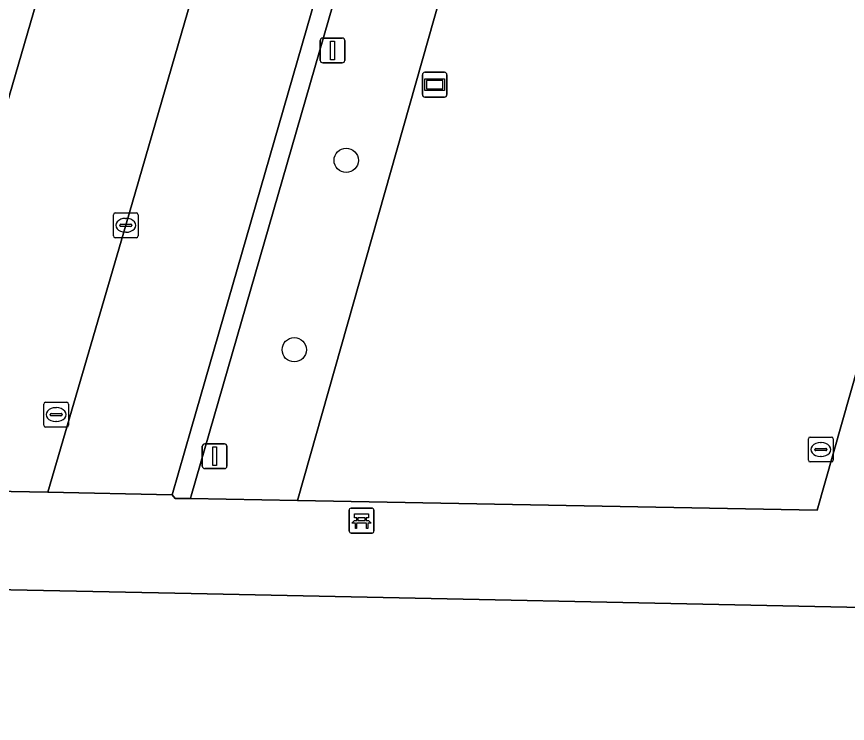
# Model space of a CAD drawing. Extents: x 159817 to 160765, y 380688 to 381638.
# Drawn here: x 160492.97 to 160526.44, y 381313.83 to 381342.31 of the extents above; entities that cross this region are included whole.
import ezdxf

# ---------------------------------------------------------------- set-up
doc = ezdxf.new("R2010")
doc.units = 0
for name, color, linetype in [('IMGEO_Bank', 7, 'Continuous'), ('IMGEO_Boom', 7, 'Continuous'), ('IMGEO_Brandkraan', 7, 'Continuous'), ('IMGEO_Groenvoorziening', 7, 'Continuous'), ('IMGEO_Informatiebord', 7, 'Continuous'), ('IMGEO_Kolk', 7, 'Continuous'), ('IMGEO_Lichtmast', 7, 'Continuous'), ('IMGEO_Pand', 7, 'Continuous'), ('IMGEO_Parkeervlak_open', 7, 'Continuous'), ('IMGEO_Rijbaan_lokaal_open', 7, 'Continuous'), ('IMGEO_Rioolput', 7, 'Continuous'), ('IMGEO_Voetpad_open', 7, 'Continuous')]:
    doc.layers.add(name, color=color, linetype=linetype)

msp = doc.modelspace()

# ---------------------------------------------------------------- linework, layer by layer
at = {"layer": 'IMGEO_Bank'}
for p, q in [((160506.442, 381322.502), (160507.283, 381322.502)), ((160507.283, 381322.502), (160506.442, 381322.502)), ((160506.367, 381321.577), (160506.367, 381322.418)), ((160506.367, 381322.418), (160506.367, 381321.577)), ((160507.367, 381322.427), (160507.367, 381321.586)), ((160507.367, 381321.586), (160507.367, 381322.427)), ((160507.064, 381321.9), (160506.671, 381321.9)), ((160506.676, 381322.008), (160506.676, 381322.114)), ((160506.72, 381322.114), (160506.72, 381322.008)), ((160507.008, 381322.12), (160506.726, 381322.12)), ((160506.726, 381322.002), (160507.008, 381322.002)), ((160507.014, 381322.008), (160507.014, 381322.114)), ((160507.058, 381322.114), (160507.058, 381322.008)), ((160507.292, 381321.502), (160506.451, 381321.502)), ((160506.451, 381321.502), (160507.292, 381321.502))]:
    msp.add_line(p, q, dxfattribs=at)
for points in [[(160506.67, 381322.12), (160506.584, 381322.12), (160506.584, 381322.281), (160507.147, 381322.281), (160507.147, 381322.12), (160507.064, 381322.12)], [(160506.614, 381321.9), (160506.472, 381321.9), (160506.584, 381322.002), (160506.67, 381322.002)], [(160506.664, 381321.893), (160506.664, 381321.686), (160506.621, 381321.686), (160506.621, 381321.893)], [(160507.064, 381322.002), (160507.147, 381322.002), (160507.259, 381321.9), (160507.12, 381321.9)], [(160507.114, 381321.893), (160507.114, 381321.686), (160507.07, 381321.686), (160507.07, 381321.893)]]:
    msp.add_lwpolyline(points, dxfattribs=at)
for centre, radius, start, end in [((160506.445, 381322.424), 0.0779, 92.4484, 184.2845), ((160506.445, 381322.424), 0.0779, 92.4484, 184.2845), ((160507.289, 381322.424), 0.0779, 2.4484, 94.2845), ((160507.289, 381322.424), 0.0779, 2.4484, 94.2845), ((160506.614, 381321.893), 0.00671, 2.8957, 87.1043), ((160506.671, 381321.893), 0.00671, 92.8957, 177.1043), ((160506.669, 381322.113), 0.00671, 2.8957, 87.1043), ((160506.669, 381322.009), 0.00671, 272.8957, 357.1043), ((160506.726, 381322.113), 0.00671, 92.8957, 177.1043), ((160506.726, 381322.009), 0.00671, 182.8957, 267.1043), ((160507.008, 381322.113), 0.00671, 2.8957, 87.1043), ((160507.008, 381322.009), 0.00671, 272.8957, 357.1043), ((160507.065, 381322.113), 0.00671, 92.8957, 177.1043), ((160507.065, 381322.009), 0.00671, 182.8957, 267.1043), ((160507.063, 381321.893), 0.00671, 2.8957, 87.1043), ((160507.12, 381321.893), 0.00671, 92.8957, 177.1043), ((160506.445, 381321.58), 0.0779, 182.4484, 274.2845), ((160506.445, 381321.58), 0.0779, 182.4484, 274.2845), ((160507.289, 381321.58), 0.0779, 272.4484, 4.2845), ((160507.289, 381321.58), 0.0779, 272.4484, 4.2845)]:
    msp.add_arc(centre, radius, start, end, dxfattribs=at)
at = {"layer": 'IMGEO_Boom'}
for centre in [(160506.248, 381336.517), (160504.153, 381328.887)]:
    msp.add_circle(centre, 0.489, dxfattribs=at)
at = {"layer": 'IMGEO_Brandkraan'}
for p, q in [((160524.873, 381324.441), (160524.873, 381325.293)), ((160524.948, 381325.367), (160525.8, 381325.367)), ((160525.874, 381325.293), (160525.874, 381324.441)), ((160525.132, 381324.861), (160525.132, 381324.873)), ((160525.57, 381324.824), (160525.172, 381324.824)), ((160525.175, 381324.91), (160525.573, 381324.91)), ((160525.361, 381325.147), (160525.386, 381325.147)), ((160525.616, 381324.873), (160525.616, 381324.861)), ((160525.384, 381324.587), (160525.359, 381324.587)), ((160525.8, 381324.367), (160524.948, 381324.367))]:
    msp.add_line(p, q, dxfattribs=at)
for points in [[(160524.873, 381324.441), (160524.873, 381325.293)], [(160524.948, 381325.367), (160525.8, 381325.367)], [(160525.874, 381325.293), (160525.874, 381324.441)], [(160525.8, 381324.367), (160524.948, 381324.367)]]:
    msp.add_lwpolyline(points, dxfattribs=at)
for centre, radius, start, end in [((160524.95, 381325.291), 0.0765, 91.552, 178.448), ((160524.95, 381325.291), 0.0765, 91.552, 178.448), ((160525.798, 381325.291), 0.0765, 1.552, 88.448), ((160525.798, 381325.291), 0.0765, 1.552, 88.448), ((160525.172, 381324.87), 0.0403, 85.8775, 175.7526), ((160525.169, 381324.86), 0.0366, 178.938, 274.7102), ((160525.573, 381324.867), 0.043, 264.8664, 352.4533), ((160525.577, 381324.872), 0.0386, 1.7309, 96.639), ((160524.95, 381324.443), 0.0765, 181.552, 268.448), ((160524.95, 381324.443), 0.0765, 181.552, 268.448), ((160525.798, 381324.443), 0.0765, 271.552, 358.448), ((160525.798, 381324.443), 0.0765, 271.552, 358.448)]:
    msp.add_arc(centre, radius, start, end, dxfattribs=at)
for centre, major_axis, ratio, start_param, end_param in [((160525.36, 381324.867), (-0.387, 0.002), 0.722429, 4.712389, 7.853982), ((160525.385, 381324.867), (-0.39, 0.002), 0.717154, 1.570796, 4.712389)]:
    msp.add_ellipse(centre, major_axis=major_axis, ratio=ratio, start_param=start_param, end_param=end_param, dxfattribs=at)
at = {"layer": 'IMGEO_Groenvoorziening'}
for points in [[(160500, 381322.998), (160499.969, 381322.891), (160504.282, 381322.812), (160514.822, 381359.968), (160510.693, 381360.04)], [(160535.782, 381359.597), (160514.822, 381359.968), (160504.282, 381322.812), (160525.228, 381322.429)]]:
    msp.add_lwpolyline(points, close=True, dxfattribs=at)
at = {"layer": 'IMGEO_Informatiebord'}
for p, q in [((160509.319, 381339.165), (160509.319, 381339.965)), ((160509.319, 381339.965), (160509.319, 381339.165)), ((160509.419, 381340.065), (160510.209, 381340.065)), ((160510.209, 381340.065), (160509.419, 381340.065)), ((160510.309, 381339.965), (160510.309, 381339.165)), ((160510.309, 381339.165), (160510.309, 381339.965)), ((160510.209, 381339.065), (160509.419, 381339.065)), ((160509.419, 381339.065), (160510.209, 381339.065))]:
    msp.add_line(p, q, dxfattribs=at)
for points in [[(160509.42, 381339.797), (160510.208, 381339.797), (160510.208, 381339.333), (160509.42, 381339.333), (160509.42, 381339.797)], [(160509.485, 381339.732), (160509.485, 381339.398), (160510.143, 381339.398), (160510.143, 381339.732), (160509.485, 381339.732)]]:
    msp.add_lwpolyline(points, dxfattribs=at)
for centre, start, end in [((160509.419, 381339.965), 90, 180), ((160509.419, 381339.965), 90, 180), ((160510.209, 381339.965), 0, 90), ((160510.209, 381339.965), 360, 90), ((160509.419, 381339.165), 180, 270), ((160509.419, 381339.165), 180, 270), ((160510.209, 381339.165), 270, 0), ((160510.209, 381339.165), 270, 0)]:
    msp.add_arc(centre, 0.1, start, end, dxfattribs=at)
at = {"layer": 'IMGEO_Kolk'}
for p, q in [((160496.865, 381333.476), (160496.865, 381334.328)), ((160496.94, 381334.402), (160497.792, 381334.402)), ((160497.866, 381334.328), (160497.866, 381333.476)), ((160497.124, 381333.896), (160497.124, 381333.908)), ((160497.167, 381333.945), (160497.565, 381333.945)), ((160497.353, 381334.182), (160497.378, 381334.182)), ((160497.608, 381333.908), (160497.608, 381333.896)), ((160497.562, 381333.859), (160497.164, 381333.859)), ((160497.376, 381333.622), (160497.351, 381333.622)), ((160497.792, 381333.402), (160496.94, 381333.402))]:
    msp.add_line(p, q, dxfattribs=at)
for points in [[(160496.865, 381333.476), (160496.865, 381334.328)], [(160496.94, 381334.402), (160497.792, 381334.402)], [(160497.866, 381334.328), (160497.866, 381333.476)], [(160497.792, 381333.402), (160496.94, 381333.402)]]:
    msp.add_lwpolyline(points, dxfattribs=at)
for centre, radius, start, end in [((160496.942, 381334.326), 0.0765, 91.552, 178.448), ((160496.942, 381334.326), 0.0765, 91.552, 178.448), ((160497.79, 381334.326), 0.0765, 1.552, 88.448), ((160497.79, 381334.326), 0.0765, 1.552, 88.448), ((160497.164, 381333.905), 0.0403, 85.8775, 175.7526), ((160497.161, 381333.895), 0.0366, 178.938, 274.7102), ((160497.565, 381333.902), 0.043, 264.8664, 352.4533), ((160497.569, 381333.907), 0.0386, 1.7309, 96.639), ((160496.942, 381333.478), 0.0765, 181.552, 268.448), ((160496.942, 381333.478), 0.0765, 181.552, 268.448), ((160497.79, 381333.478), 0.0765, 271.552, 358.448), ((160497.79, 381333.478), 0.0765, 271.552, 358.448)]:
    msp.add_arc(centre, radius, start, end, dxfattribs=at)
for centre, major_axis, ratio, start_param, end_param in [((160497.352, 381333.902), (-0.387, 0.002), 0.722429, 4.712389, 7.853982), ((160497.377, 381333.902), (-0.39, 0.002), 0.717154, 1.570796, 4.712389)]:
    msp.add_ellipse(centre, major_axis=major_axis, ratio=ratio, start_param=start_param, end_param=end_param, dxfattribs=at)
at = {"layer": 'IMGEO_Lichtmast'}
for p, q in [((160505.201, 381340.548), (160505.201, 381341.348)), ((160505.201, 381341.348), (160505.201, 381340.548)), ((160505.301, 381341.448), (160506.091, 381341.448)), ((160506.091, 381341.448), (160505.301, 381341.448)), ((160506.191, 381341.348), (160506.191, 381340.548)), ((160506.191, 381340.548), (160506.191, 381341.348)), ((160506.091, 381340.448), (160505.301, 381340.448)), ((160505.301, 381340.448), (160506.091, 381340.448)), ((160500.45, 381324.196), (160500.45, 381324.996)), ((160500.45, 381324.996), (160500.45, 381324.196)), ((160500.55, 381325.096), (160501.34, 381325.096)), ((160501.34, 381325.096), (160500.55, 381325.096)), ((160501.44, 381324.996), (160501.44, 381324.196)), ((160501.44, 381324.196), (160501.44, 381324.996)), ((160501.34, 381324.096), (160500.55, 381324.096)), ((160500.55, 381324.096), (160501.34, 381324.096))]:
    msp.add_line(p, q, dxfattribs=at)
for points in [[(160505.621, 381341.323), (160505.771, 381341.323), (160505.771, 381340.573), (160505.621, 381340.573), (160505.621, 381341.323)], [(160500.87, 381324.971), (160501.02, 381324.971), (160501.02, 381324.221), (160500.87, 381324.221), (160500.87, 381324.971)]]:
    msp.add_lwpolyline(points, dxfattribs=at)
for centre, start, end in [((160505.301, 381341.348), 90, 180), ((160505.301, 381341.348), 90, 180), ((160506.091, 381341.348), 0, 90), ((160506.091, 381341.348), 360, 90), ((160505.301, 381340.548), 180, 270), ((160505.301, 381340.548), 180, 270), ((160506.091, 381340.548), 270, 0), ((160506.091, 381340.548), 270, 0), ((160500.55, 381324.996), 90, 180), ((160500.55, 381324.996), 90, 180), ((160501.34, 381324.996), 0, 90), ((160501.34, 381324.996), 360, 90), ((160500.55, 381324.196), 180, 270), ((160500.55, 381324.196), 180, 270), ((160501.34, 381324.196), 270, 0), ((160501.34, 381324.196), 270, 0)]:
    msp.add_arc(centre, 0.1, start, end, dxfattribs=at)
at = {"layer": 'IMGEO_Pand'}
msp.add_lwpolyline([(160528.243, 381313.076), (160528.354, 381318.474), (160500, 381319.06), (160476.197, 381319.552), (160476.128, 381316.201), (160474.742, 381316.229), (160474.747, 381316.474), (160474.354, 381316.482), (160474.341, 381315.827), (160469.859, 381312.726)], dxfattribs=at)
at = {"layer": 'IMGEO_Parkeervlak_open'}
for points in [[(160500, 381325.704), (160509.868, 381359.905), (160504.893, 381360.027), (160503.038, 381353.518), (160500, 381342.997), (160497.364, 381333.903), (160494.22, 381323.15), (160499.233, 381323.046)], [(160495.283, 381348.125), (160497.299, 381354.976), (160492.641, 381356.305), (160485.592, 381331.849), (160490.251, 381330.537), (160492.205, 381337.579)]]:
    msp.add_lwpolyline(points, close=True, dxfattribs=at)
at = {"layer": 'IMGEO_Rijbaan_lokaal_open'}
msp.add_lwpolyline([(160500, 381342.997), (160503.038, 381353.518), (160504.893, 381360.027), (160500, 381360.114), (160493.777, 381360.224), (160492.641, 381356.305), (160497.299, 381354.976), (160495.283, 381348.125), (160492.205, 381337.579), (160490.251, 381330.537), (160485.592, 381331.849), (160483.135, 381323.347), (160494.22, 381323.15), (160497.364, 381333.903)], close=True, dxfattribs=at)
at = {"layer": 'IMGEO_Rioolput'}
for p, q in [((160494.058, 381325.848), (160494.058, 381326.7)), ((160494.133, 381326.774), (160494.985, 381326.774)), ((160494.546, 381326.554), (160494.571, 381326.554)), ((160495.059, 381326.7), (160495.059, 381325.848)), ((160494.317, 381326.268), (160494.317, 381326.28)), ((160494.755, 381326.231), (160494.357, 381326.231)), ((160494.36, 381326.317), (160494.758, 381326.317)), ((160494.801, 381326.28), (160494.801, 381326.268)), ((160494.569, 381325.994), (160494.544, 381325.994)), ((160494.985, 381325.774), (160494.133, 381325.774))]:
    msp.add_line(p, q, dxfattribs=at)
for points in [[(160494.058, 381325.848), (160494.058, 381326.7)], [(160494.133, 381326.774), (160494.985, 381326.774)], [(160495.059, 381326.7), (160495.059, 381325.848)], [(160494.985, 381325.774), (160494.133, 381325.774)]]:
    msp.add_lwpolyline(points, dxfattribs=at)
for centre, radius, start, end in [((160494.135, 381326.698), 0.0765, 91.552, 178.448), ((160494.135, 381326.698), 0.0765, 91.552, 178.448), ((160494.983, 381326.698), 0.0765, 1.552, 88.448), ((160494.983, 381326.698), 0.0765, 1.552, 88.448), ((160494.357, 381326.277), 0.0403, 85.8775, 175.7526), ((160494.354, 381326.267), 0.0366, 178.938, 274.7102), ((160494.758, 381326.274), 0.043, 264.8664, 352.4533), ((160494.762, 381326.279), 0.0386, 1.7309, 96.639), ((160494.135, 381325.85), 0.0765, 181.552, 268.448), ((160494.135, 381325.85), 0.0765, 181.552, 268.448), ((160494.983, 381325.85), 0.0765, 271.552, 358.448), ((160494.983, 381325.85), 0.0765, 271.552, 358.448)]:
    msp.add_arc(centre, radius, start, end, dxfattribs=at)
for centre, major_axis, ratio, start_param, end_param in [((160494.545, 381326.274), (-0.387, 0.002), 0.722429, 4.712389, 7.853982), ((160494.57, 381326.274), (-0.39, 0.002), 0.717154, 1.570796, 4.712389)]:
    msp.add_ellipse(centre, major_axis=major_axis, ratio=ratio, start_param=start_param, end_param=end_param, dxfattribs=at)
at = {"layer": 'IMGEO_Voetpad_open'}
msp.add_lwpolyline([(160476.197, 381319.552), (160500, 381319.06), (160528.354, 381318.474), (160531.402, 381329.37), (160531.009, 381329.466), (160536.889, 381350.281), (160537.304, 381350.158), (160541.321, 381363.566), (160541.095, 381363.57), (160526.263, 381363.842), (160526.201, 381361.168), (160506.402, 381361.527), (160506.46, 381364.205), (160500, 381364.323), (160491.818, 381364.473)], dxfattribs=at)
for points in [[(160535.782, 381359.597), (160525.228, 381322.429), (160504.282, 381322.812), (160499.969, 381322.891), (160499.351, 381322.892), (160499.233, 381323.046), (160494.22, 381323.15), (160483.135, 381323.347), (160485.592, 381331.849), (160492.641, 381356.305), (160493.777, 381360.224), (160500, 381360.114), (160504.893, 381360.027), (160509.868, 381359.905), (160510.077, 381360.053), (160510.693, 381360.04), (160514.822, 381359.968)], [(160510.693, 381360.04), (160510.077, 381360.053), (160509.868, 381359.905), (160500, 381325.704), (160499.233, 381323.046), (160499.351, 381322.892), (160499.969, 381322.891), (160500, 381322.998)]]:
    msp.add_lwpolyline(points, close=True, dxfattribs=at)

doc.saveas('drawing.dxf')
